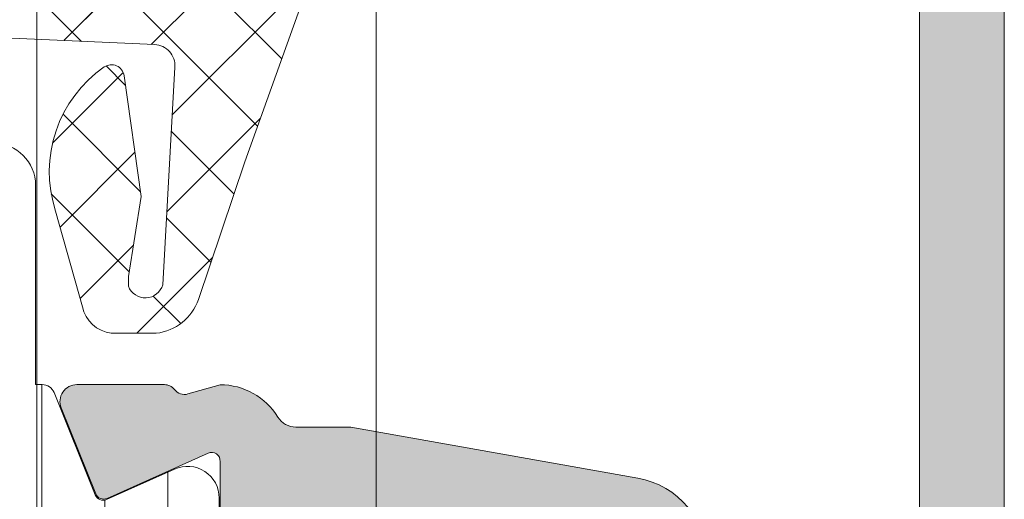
# Model space of a CAD drawing. Header units: millimetres. Extents: x 213386 to 506888, y 183055 to 450952.
# Tile 374 of 656: x 399581 to 399604, y 292528 to 292539. Entities that reach past the tile are written whole.
import ezdxf

# ---------------------------------------------------------------- set-up
doc = ezdxf.new("R2010")
doc.units = ezdxf.units.MM
doc.layers.add('FASÁDA DETAILNÍ', color=255, linetype='Continuous', lineweight=0)
pattern_1 = [(135, (397960.6382589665, 280086.5230909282), (-1.077630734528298, -1.077630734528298), []), (225, (397960.6382589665, 280086.5230909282), (1.077630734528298, -1.077630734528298), [])]

msp = doc.modelspace()

# ---------------------------------------------------------------- hatches: boundary and pattern name
at = {"layer": 'FASÁDA DETAILNÍ'}
h = msp.add_hatch(color=256, dxfattribs=at)
edge = h.paths.add_edge_path()
edge.add_arc((399603.9562517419, 292510.0337444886), 0.5000674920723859, -89.99226754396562, -0.007732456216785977, ccw=False)
edge.add_line((399603.9563192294, 292509.5336770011), (399599.9563192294, 292509.5336770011))
edge.add_arc((399599.9563867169, 292510.0337444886), 0.5000674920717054, 180.0077324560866, 269.99226754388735, ccw=False)
edge.add_line((399599.4563192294, 292510.0336770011), (399599.4563192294, 292511.3337258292))
edge.add_arc((399599.9563561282, 292511.3336889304), 0.5000369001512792, 90.00422797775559, 179.9957720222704, ccw=False)
edge.add_line((399599.9563192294, 292511.8337258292), (399600.4563192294, 292511.8337258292))
edge.add_line((399600.4563192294, 292511.8337258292), (399600.4563192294, 292510.8337258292))
edge.add_line((399600.4563192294, 292510.8337258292), (399601.9563192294, 292510.8337258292))
edge.add_arc((399601.9563562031, 292511.8336888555), 0.9999630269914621, 269.9978814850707, 360.0021185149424)
edge.add_line((399602.9563192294, 292511.8337258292), (399602.9563192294, 292515.8337258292))
edge.add_arc((399601.9562423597, 292515.8336489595), 1.000076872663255, 0.004403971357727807, 89.99559602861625)
edge.add_line((399601.9563192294, 292516.8337258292), (399600.4563192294, 292516.8337258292))
edge.add_line((399600.4563192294, 292516.8337258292), (399600.4563192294, 292515.8337258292))
edge.add_line((399600.4563192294, 292515.8337258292), (399599.9563192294, 292515.8337258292))
edge.add_arc((399599.9562617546, 292516.3336683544), 0.4999425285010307, -180.00658688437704, -89.99341311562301, ccw=False)
edge.add_line((399599.4563192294, 292516.3337258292), (399599.4563192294, 292519.1337136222))
edge.add_arc((399599.9563192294, 292519.1337136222), 0.5000000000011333, 90.0000000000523, 180.0000000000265, ccw=False)
edge.add_line((399599.9563192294, 292519.6337136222), (399600.1563192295, 292519.6337136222))
edge.add_arc((399600.1563192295, 292519.1337136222), 0.5000000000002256, -2.609112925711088e-11, 89.99999999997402, ccw=False)
edge.add_line((399600.6563192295, 292519.1337136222), (399600.6563192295, 292518.6337136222))
edge.add_arc((399601.1563543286, 292518.6337487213), 0.500035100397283, 180.0040217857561, 269.9959782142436)
edge.add_line((399601.1563192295, 292518.1337136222), (399601.9563222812, 292518.1337136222))
edge.add_arc((399601.9563057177, 292518.6337301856), 0.5000165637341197, -89.99810203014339, -0.001897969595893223)
edge.add_line((399602.4563222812, 292518.6337136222), (399602.4563222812, 292549.9337075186))
edge.add_line((399602.4563222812, 292549.9337075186), (399602.0239256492, 292555.9721651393))
edge.add_arc((399601.0247059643, 292555.9337090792), 0.9999594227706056, 2.20400286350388, 89.99999999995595)
edge.add_line((399601.0247059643, 292556.9336685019), (399594.3562537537, 292556.9336685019))
edge.add_arc((399594.3562537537, 292556.4336685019), 0.5000000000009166, 90.00000000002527, 179.9999999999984)
edge.add_line((399593.8562537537, 292556.4336685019), (399593.8562537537, 292555.5336685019))
edge.add_arc((399593.3562537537, 292555.5336685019), 0.5000000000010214, -89.99999999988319, 1.425064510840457e-10, ccw=False)
edge.add_line((399593.3562537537, 292555.0336685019), (399591.9562522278, 292555.0336685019))
edge.add_arc((399591.6887316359, 292554.9548320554), 0.278895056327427, 16.41987641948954, 91.1645893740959)
edge.add_line((399591.6830632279, 292555.233669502), (399591.2294692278, 292555.233669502))
edge.add_arc((399591.2238085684, 292554.9548014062), 0.2789255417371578, 88.83712992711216, 163.575405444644)
edge.add_line((399590.9562652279, 292555.0336685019), (399589.0762542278, 292555.0336685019))
edge.add_arc((399589.0762542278, 292555.3336685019), 0.3000000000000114, 180.0000000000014, 270, ccw=False)
edge.add_line((399588.7762542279, 292555.3336685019), (399588.7762542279, 292556.313642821))
edge.add_arc((399589.0762542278, 292556.313642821), 0.2999999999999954, 90.0000000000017, 180.0000000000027, ccw=False)
edge.add_line((399589.0762542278, 292556.613642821), (399591.8362522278, 292556.613642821))
edge.add_arc((399591.8362522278, 292556.733642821), 0.1200000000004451, 269.9999999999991, 360)
edge.add_line((399591.9562522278, 292556.733642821), (399591.9562522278, 292561.0336685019))
edge.add_arc((399591.4562522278, 292561.0336685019), 0.5000000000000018, -8.014997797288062e-13, 89.9999999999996)
edge.add_line((399591.4562522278, 292561.5336685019), (399590.7562522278, 292561.5336685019))
edge.add_line((399590.7562522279, 292561.5336685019), (399588.3634319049, 292560.1521730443))
edge.add_arc((399588.2943720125, 292560.2717882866), 0.1381197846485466, -180.0000000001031, -60.000000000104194, ccw=False)
edge.add_line((399588.1562522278, 292560.2717882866), (399588.1562522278, 292564.0336685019))
edge.add_arc((399586.1562522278, 292564.0336685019), 1.999999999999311, 6.730053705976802e-12, 90.00000000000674)
edge.add_line((399586.1562522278, 292566.0336685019), (399585.5882568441, 292566.0336685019))
edge.add_arc((399585.5882568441, 292566.5336685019), 0.5000000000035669, 235.5209282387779, 269.99999999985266, ccw=False)
edge.add_arc((399588.135730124, 292570.2431671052), 4.999999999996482, 185.3492280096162, 235.5209282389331, ccw=False)
edge.add_arc((399583.2943788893, 292569.7955487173), 0.1381197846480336, 60.00000000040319, 187.7024374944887, ccw=False)
edge.add_line((399583.3634387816, 292569.9151639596), (399585.7562591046, 292568.5336685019))
edge.add_line((399585.7562591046, 292568.5336685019), (399586.4562591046, 292568.5336685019))
edge.add_arc((399586.4562591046, 292569.0336685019), 0.5, 270, 360)
edge.add_line((399586.9562591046, 292569.0336685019), (399586.9562591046, 292573.3336941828))
edge.add_arc((399586.8362591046, 292573.3336941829), 0.1199999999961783, 1.272221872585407e-14, 89.9999999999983)
edge.add_line((399586.8362591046, 292573.4536941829), (399584.0762611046, 292573.4536941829))
edge.add_arc((399584.0762611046, 292573.7536941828), 0.2999999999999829, -180, -89.99999999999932, ccw=False)
edge.add_line((399583.7762611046, 292573.7536941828), (399583.7762611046, 292574.7336685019))
edge.add_arc((399584.0762611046, 292574.733668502), 0.300000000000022, 90.00000000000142, 180, ccw=False)
edge.add_line((399584.0762611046, 292575.0336685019), (399585.9562721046, 292575.0336685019))
edge.add_arc((399586.2238154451, 292575.1125355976), 0.2789255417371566, 196.424594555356, 271.1628700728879)
edge.add_line((399586.2294761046, 292574.8336675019), (399586.6830701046, 292574.8336675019))
edge.add_arc((399586.6887385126, 292575.1125049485), 0.2788950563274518, 268.8354106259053, 343.5801235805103)
edge.add_line((399586.9562591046, 292575.0336685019), (399589.9563175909, 292575.0336685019))
edge.add_line((399589.9563175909, 292575.0336685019), (399590.6564204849, 292574.3335961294))
edge.add_line((399590.6564204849, 292574.3335961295), (399590.6564204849, 292573.733590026))
edge.add_line((399590.6564204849, 292573.733590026), (399589.0564143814, 292573.733590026))
edge.add_arc((399589.0564238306, 292573.2335805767), 0.5000094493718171, 90.00108278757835, 179.9989172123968)
edge.add_line((399588.5564143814, 292573.233590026), (399588.5564143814, 292572.8381619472))
edge.add_arc((399589.0564143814, 292572.8381619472), 0.5000000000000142, 180.0000000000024, 195.0000000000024)
edge.add_line((399588.5734514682, 292572.7087524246), (399588.9576602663, 292571.2748656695))
edge.add_arc((399589.9235860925, 292571.5336847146), 1.000000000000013, 195.0000000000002, 270.0000000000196)
edge.add_line((399589.9235860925, 292570.5336847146), (399595.6564082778, 292570.5336847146))
edge.add_line((399595.6564082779, 292570.5336847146), (399595.6564082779, 292573.733590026))
edge.add_line((399595.6564082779, 292573.733590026), (399594.8564204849, 292573.733590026))
edge.add_line((399594.8564204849, 292573.733590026), (399594.8564204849, 292574.3335961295))
edge.add_line((399594.8564204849, 292574.3335961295), (399596.0688533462, 292575.0335778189))
edge.add_line((399596.0688533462, 292575.0335778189), (399597.1564082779, 292575.0335778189))
edge.add_line((399597.1564082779, 292575.0335778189), (399597.1564082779, 292560.0336685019))
edge.add_arc((399597.6564082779, 292560.0336685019), 0.5000000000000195, 179.9999999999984, 270.0000000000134)
edge.add_line((399597.6564082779, 292559.5336685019), (399603.4563192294, 292559.5336685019))
edge.add_arc((399603.4563192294, 292558.5336685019), 1, 0, 90.0000000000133, ccw=False)
edge.add_line((399604.4563192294, 292558.5336685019), (399604.4563192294, 292510.033677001))
edge = h.paths.add_edge_path(flags=16)
edge.add_line((399594.8564204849, 292568.9336847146), (399590.4564204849, 292568.9336847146))
edge.add_arc((399590.4564204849, 292568.4336847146), 0.5000000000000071, 90.00000000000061, 179.9999999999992)
edge.add_line((399589.9564204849, 292568.4336847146), (399589.9564204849, 292564.0336847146))
edge.add_arc((399590.4564204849, 292564.0336847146), 0.4999999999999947, 179.9999999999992, 270.0000000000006)
edge.add_line((399590.4564204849, 292563.5336847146), (399594.8564204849, 292563.5336847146))
edge.add_arc((399594.8564204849, 292564.0336847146), 0.5, 270, 360)
edge.add_line((399595.3564204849, 292564.0336847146), (399595.3564204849, 292568.4336847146))
edge.add_arc((399594.8564204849, 292568.4336847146), 0.4999999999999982, 1.272221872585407e-14, 90.00000000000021)
h = msp.add_hatch(dxfattribs=at)
h.set_pattern_fill('ANSI37', color=256, scale=0.48, angle=90, style=0)
h.set_pattern_definition(pattern_1)
edge = h.paths.add_edge_path(flags=16)
edge.add_line((399582.8575962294, 292550.6979711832), (399582.7578522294, 292552.0908251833))
edge.add_arc((399583.356319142, 292552.1336826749), 0.5999995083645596, 89.99999165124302, 184.0960805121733, ccw=False)
edge.add_arc((399583.3563193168, 292552.1336826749), 0.5999995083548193, -4.096080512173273, 90.00000834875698, ccw=False)
edge.add_line((399583.9547862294, 292552.0908251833), (399583.8550422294, 292550.6979711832))
edge.add_arc((399583.3563192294, 292550.7336856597), 0.5000001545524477, 184.0960643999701, 355.90393560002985, ccw=False)
edge = h.paths.add_edge_path(flags=16)
edge.add_arc((399584.9563158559, 292547.5336775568), 0.4999996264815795, 89.99995719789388, 180.0000428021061, ccw=False)
edge.add_line((399584.9563162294, 292548.0336771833), (399588.5500012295, 292548.0336771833))
edge.add_arc((399588.5500012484, 292547.5336768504), 0.5000003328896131, -23.218026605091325, 90.00000216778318, ccw=False)
edge.add_line((399589.0095072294, 292547.3365611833), (399586.2936292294, 292541.0054591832))
edge.add_arc((399585.8341238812, 292541.2025751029), 0.4999998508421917, 267.4998893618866, 336.7819182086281, ccw=False)
edge.add_line((399585.8123132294, 292540.7030511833), (399584.9345062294, 292540.7413771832))
edge.add_arc((399584.9563157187, 292541.2409007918), 0.4999994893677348, 179.9999551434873, 267.50002088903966, ccw=False)
edge.add_line((399584.4563162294, 292541.2409011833), (399584.4563162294, 292547.5336771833))
edge = h.paths.add_edge_path(flags=16)
edge.add_line((399559.4023972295, 292542.1255151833), (399555.2537272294, 292551.0223681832))
edge.add_arc((399555.7068809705, 292551.2336773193), 0.4999998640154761, 89.99997033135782, 205.0000079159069, ccw=False)
edge.add_line((399555.7068812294, 292551.7336771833), (399565.0563162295, 292551.7336771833))
edge.add_arc((399565.056316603, 292551.2336775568), 0.4999996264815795, -4.280210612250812e-05, 90.00004280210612, ccw=False)
edge.add_line((399565.5563162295, 292551.2336771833), (399565.5563162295, 292542.1097541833))
edge.add_arc((399565.0563161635, 292542.1097543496), 0.5000000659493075, 267.49997275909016, 359.9999809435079, ccw=False)
edge.add_line((399565.0345062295, 292541.6102301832), (399559.8337422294, 292541.8373001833))
edge.add_arc((399559.8555519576, 292542.336825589), 0.5000012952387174, 205.0000919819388, 267.500002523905, ccw=False)
edge = h.paths.add_edge_path(flags=16)
edge.add_arc((399568.2563158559, 292551.2336775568), 0.4999996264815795, 89.99995719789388, 180.0000428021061, ccw=False)
edge.add_line((399568.2563162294, 292551.7336771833), (399575.4563162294, 292551.7336771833))
edge.add_arc((399575.4563166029, 292551.2336775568), 0.4999996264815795, -4.280210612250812e-05, 90.00004280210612, ccw=False)
edge.add_line((399575.9563162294, 292551.2336771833), (399575.9563162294, 292550.0336771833))
edge.add_arc((399577.9563147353, 292550.0336756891), 1.99999850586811, 179.9999571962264, 270.0000428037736)
edge.add_line((399577.9563162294, 292548.0336771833), (399581.7563162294, 292548.0336771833))
edge.add_arc((399581.7563166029, 292547.5336775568), 0.4999996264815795, -4.280210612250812e-05, 90.00004280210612, ccw=False)
edge.add_line((399582.2563162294, 292547.5336771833), (399582.2563162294, 292541.3806161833))
edge.add_arc((399581.7563161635, 292541.3806163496), 0.5000000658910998, 267.4999727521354, 359.9999809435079, ccw=False)
edge.add_line((399581.7345062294, 292540.8810921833), (399576.2345062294, 292541.1212271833))
edge.add_arc((399576.2563157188, 292541.6207507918), 0.4999994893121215, 179.9999551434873, 267.5000208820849, ccw=False)
edge.add_line((399575.7563162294, 292541.6207511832), (399575.7563162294, 292546.9336771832))
edge.add_arc((399574.6563162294, 292546.9336771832), 1.099999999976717, 0, 180)
edge.add_line((399573.5563162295, 292546.9336771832), (399573.5563162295, 292541.7604661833))
edge.add_arc((399573.0563161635, 292541.7604663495), 0.5000000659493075, 267.4999727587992, 359.999980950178, ccw=False)
edge.add_line((399573.0345062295, 292541.2609421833), (399568.2345062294, 292541.4705151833))
edge.add_arc((399568.2563157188, 292541.9700387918), 0.4999994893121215, 179.9999551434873, 267.5000208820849, ccw=False)
edge.add_line((399567.7563162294, 292541.9700391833), (399567.7563162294, 292551.2336771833))
edge = h.paths.add_edge_path()
edge.add_line((399553.0432632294, 292549.8472201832), (399557.1411122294, 292541.0593541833))
edge.add_ellipse((399559.8600375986, 292542.3272116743), major_axis=(-3.000002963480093, 0), ratio=1, start_angle=25.00003062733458, end_angle=87.4999411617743)
edge.add_line((399559.7291762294, 292539.3300641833), (399560.3781262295, 292539.3017301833))
edge.add_ellipse((399560.3563167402, 292538.8022065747), major_axis=(-0.4999994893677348, 0), ratio=1, start_angle=179.9999551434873, end_angle=267.50002088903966, ccw=False)
edge.add_line((399560.8563162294, 292538.8022061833), (399560.8563162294, 292537.8336771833))
edge.add_ellipse((399560.9563161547, 292537.8336771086), major_axis=(-0.09999992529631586, 0), ratio=1, start_angle=-4.278876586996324e-05, end_angle=90.00004278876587)
edge.add_line((399560.9563162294, 292537.7336771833), (399561.5563162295, 292537.7336771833))
edge.add_ellipse((399561.5563163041, 292537.8336771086), major_axis=(-0.09999992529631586, 0), ratio=1, start_angle=89.99995721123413, end_angle=180.0000427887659)
edge.add_line((399561.6563162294, 292537.8336771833), (399561.6563162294, 292538.7367151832))
edge.add_ellipse((399562.1563162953, 292538.7367150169), major_axis=(-0.5000000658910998, 0), ratio=1, start_angle=267.4999727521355, end_angle=359.9999809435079, ccw=False)
edge.add_line((399562.1781262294, 292539.2362391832), (399571.0784202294, 292538.8424011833))
edge.add_ellipse((399571.0563161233, 292538.3428899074), major_axis=(-0.5000001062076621, 0), ratio=1, start_angle=179.9999170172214, end_angle=267.46623077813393, ccw=False)
edge.add_line((399571.5563162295, 292538.3428891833), (399571.5563162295, 292537.7336771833))
edge.add_ellipse((399571.6563161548, 292537.7336771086), major_axis=(-0.09999992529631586, 0), ratio=1, start_angle=-4.278876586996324e-05, end_angle=90.00004278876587)
edge.add_line((399571.6563162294, 292537.6336771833), (399572.2563162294, 292537.6336771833))
edge.add_ellipse((399572.2563163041, 292537.7336771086), major_axis=(-0.09999992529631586, 0), ratio=1, start_angle=89.99995721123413, end_angle=180.0000427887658)
edge.add_line((399572.3563162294, 292537.7336771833), (399572.3563162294, 292538.2632391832))
edge.add_ellipse((399572.8563167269, 292538.263239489), major_axis=(-0.5000004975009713, 0), ratio=1, start_angle=-92.53369799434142, end_angle=3.5038035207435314e-05, ccw=False)
edge.add_line((399572.8784202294, 292538.7627511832), (399584.4186452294, 292538.2520951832))
edge.add_ellipse((399584.396835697, 292537.7525705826), major_axis=(-0.5000004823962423, 0), ratio=1, start_angle=176.782942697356, end_angle=267.50002091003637, ccw=False)
edge.add_line((399584.8960482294, 292537.7245111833), (399584.6074852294, 292532.5907681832))
edge.add_ellipse((399584.1970672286, 292532.7063236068), major_axis=(-0.4263754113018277, 0), ratio=1, start_angle=20.758972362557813, end_angle=164.275145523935, ccw=False)
edge.add_line((399583.7983722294, 292532.5552001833), (399583.7996122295, 292532.7878031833))
edge.add_line((399583.7996122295, 292532.7878031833), (399584.0977502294, 292534.6703821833))
edge.add_line((399584.0977502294, 292534.6703821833), (399583.6973242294, 292537.5196671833))
edge.add_ellipse((399583.4002436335, 292537.4779165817), major_axis=(-0.299999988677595, 0), ratio=1, start_angle=187.9997440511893, end_angle=304.5977463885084)
edge.add_ellipse((399584.9333570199, 292535.2553454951), major_axis=(-3.000047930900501, 0), ratio=1, start_angle=-55.40235871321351, end_angle=18.00842458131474)
edge.add_line((399582.0802782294, 292534.3278601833), (399582.7138542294, 292532.0729691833))
edge.add_ellipse((399583.4890667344, 292532.2338987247), major_axis=(-0.791740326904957, 0), ratio=1, start_angle=11.72768979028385, end_angle=83.20165374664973)
edge.add_line((399583.3953442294, 292531.4477251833), (399584.4535542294, 292531.4465041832))
edge.add_ellipse((399584.3244299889, 292532.6255904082), major_axis=(-1.186135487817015, 0), ratio=1, start_angle=96.24967815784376, end_angle=161.3444235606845)
edge.add_line((399585.4482442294, 292532.2461711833), (399586.5425772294, 292535.4875111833))
edge.add_line((399586.5425772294, 292535.4875111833), (399589.4323552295, 292543.5373061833))
edge.add_line((399589.4323552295, 292543.5373061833), (399593.7651642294, 292553.4351831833))
edge.add_ellipse((399593.3061552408, 292553.6334532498), major_axis=(-0.5000002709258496, 0), ratio=1, start_angle=156.6379505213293, end_angle=269.9334236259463)
edge.add_line((399593.3067362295, 292554.1334531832), (399592.7600352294, 292554.1340881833))
edge.add_ellipse((399592.7594549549, 292553.6340880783), major_axis=(-0.5000004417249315, 0), ratio=1, start_angle=269.9335054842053, end_angle=336.0791754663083)
edge.add_line((399592.3024012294, 292553.8368251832), (399590.9006452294, 292550.6328221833))
edge.add_ellipse((399589.9845041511, 292551.0336765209), major_axis=(-0.9999993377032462, 0), ratio=1, start_angle=89.99994719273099, end_angle=156.368385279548, ccw=False)
edge.add_line((399589.9845032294, 292550.0336771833), (399584.7565612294, 292550.0336771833))
edge.add_line((399584.7565612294, 292550.0336771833), (399584.7565522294, 292551.8331561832))
edge.add_line((399584.7565522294, 292551.8331561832), (399585.2713532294, 292551.9710981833))
edge.add_ellipse((399585.1565879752, 292552.2482522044), major_axis=(-0.2999756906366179, 0), ratio=1, start_angle=112.4937002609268, end_angle=202.5035666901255)
edge.add_line((399585.4337222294, 292552.3630651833), (399584.5845552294, 292553.6331921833))
edge.add_ellipse((399583.7186910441, 292553.1334714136), major_axis=(-0.9997207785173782, 0), ratio=1, start_angle=209.9907606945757, end_angle=270.0076118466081)
edge.add_line((399583.7185582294, 292554.1331921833), (399582.9941972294, 292554.1331611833))
edge.add_ellipse((399582.9944052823, 292553.1334233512), major_axis=(-0.9997378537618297, 0), ratio=1, start_angle=270.0119236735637, end_angle=330.0086750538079)
edge.add_line((399582.1285312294, 292553.6331611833), (399581.2793642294, 292552.3630651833))
edge.add_ellipse((399581.5565117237, 292552.2482532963), major_axis=(-0.2999875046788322, 0), ratio=1, start_angle=-22.50240615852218, end_angle=67.501396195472)
edge.add_line((399581.4417182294, 292551.9710981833), (399581.9565342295, 292551.8331261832))
edge.add_line((399581.9565342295, 292551.8331261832), (399581.9565422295, 292550.0336771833))
edge.add_line((399581.9565422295, 292550.0336771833), (399578.7563152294, 292550.0336771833))
edge.add_ellipse((399578.7563150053, 292550.3336769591), major_axis=(-0.29999977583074, 0), ratio=1, start_angle=-4.281099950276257e-05, end_angle=90.00004279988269, ccw=False)
edge.add_line((399578.4563152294, 292550.3336771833), (399578.4563152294, 292553.6336731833))
edge.add_ellipse((399577.9563156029, 292553.6336735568), major_axis=(-0.4999996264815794, 0), ratio=1, start_angle=179.9999571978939, end_angle=270.0000428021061)
edge.add_line((399577.9563152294, 292554.1336731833), (399551.0586932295, 292554.1336731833))
edge.add_line((399551.0586932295, 292554.1336731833), (399550.1635752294, 292552.5832811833))
edge.add_ellipse((399550.5965877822, 292552.3332810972), major_axis=(-0.4999999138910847, 0), ratio=1, start_angle=-30.00001708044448, end_angle=89.99993665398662)
edge.add_line((399550.5965872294, 292551.8332811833), (399550.5965872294, 292550.1359101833))
edge.add_line((399550.5965872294, 292550.1359101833), (399552.5901092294, 292550.1359101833))
edge.add_ellipse((399552.590109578, 292549.6359099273), major_axis=(-0.5000002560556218, 0), ratio=1, start_angle=205.000128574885, end_angle=270.000039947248, ccw=False)
h = msp.add_hatch(dxfattribs=at)
h.set_pattern_fill('ANSI37', color=256, scale=0.48, angle=90, style=0)
h.set_pattern_definition(pattern_1)
edge = h.paths.add_edge_path(flags=16)
edge.add_line((399582.8575962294, 292550.697971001), (399582.7578522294, 292552.0908250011))
edge.add_arc((399583.356319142, 292552.1336824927), 0.5999995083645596, 89.99999165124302, 184.0960805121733, ccw=False)
edge.add_arc((399583.3563193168, 292552.1336824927), 0.5999995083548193, -4.096080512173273, 90.00000834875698, ccw=False)
edge.add_line((399583.9547862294, 292552.0908250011), (399583.8550422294, 292550.697971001))
edge.add_arc((399583.3563192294, 292550.7336854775), 0.5000001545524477, 184.0960643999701, 355.90393560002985, ccw=False)
edge = h.paths.add_edge_path(flags=16)
edge.add_arc((399584.9563158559, 292547.5336773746), 0.4999996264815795, 89.99995719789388, 180.0000428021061, ccw=False)
edge.add_line((399584.9563162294, 292548.0336770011), (399588.5500012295, 292548.0336770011))
edge.add_arc((399588.5500012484, 292547.5336766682), 0.5000003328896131, -23.218026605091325, 90.00000216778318, ccw=False)
edge.add_line((399589.0095072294, 292547.3365610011), (399586.2936292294, 292541.0054590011))
edge.add_arc((399585.8341238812, 292541.2025749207), 0.4999998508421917, 267.4998893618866, 336.7819182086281, ccw=False)
edge.add_line((399585.8123132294, 292540.7030510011), (399584.9345062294, 292540.741377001))
edge.add_arc((399584.9563157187, 292541.2409006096), 0.4999994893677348, 179.9999551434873, 267.50002088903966, ccw=False)
edge.add_line((399584.4563162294, 292541.2409010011), (399584.4563162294, 292547.5336770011))
edge = h.paths.add_edge_path(flags=16)
edge.add_line((399559.4023972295, 292542.1255150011), (399555.2537272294, 292551.0223680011))
edge.add_arc((399555.7068809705, 292551.2336771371), 0.4999998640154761, 89.99997033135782, 205.0000079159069, ccw=False)
edge.add_line((399555.7068812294, 292551.7336770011), (399565.0563162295, 292551.7336770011))
edge.add_arc((399565.056316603, 292551.2336773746), 0.4999996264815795, -4.280210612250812e-05, 90.00004280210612, ccw=False)
edge.add_line((399565.5563162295, 292551.2336770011), (399565.5563162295, 292542.1097540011))
edge.add_arc((399565.0563161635, 292542.1097541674), 0.5000000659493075, 267.49997275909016, 359.9999809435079, ccw=False)
edge.add_line((399565.0345062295, 292541.610230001), (399559.8337422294, 292541.8373000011))
edge.add_arc((399559.8555519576, 292542.3368254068), 0.5000012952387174, 205.0000919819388, 267.500002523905, ccw=False)
edge = h.paths.add_edge_path(flags=16)
edge.add_arc((399568.2563158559, 292551.2336773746), 0.4999996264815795, 89.99995719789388, 180.0000428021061, ccw=False)
edge.add_line((399568.2563162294, 292551.7336770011), (399575.4563162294, 292551.7336770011))
edge.add_arc((399575.4563166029, 292551.2336773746), 0.4999996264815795, -4.280210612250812e-05, 90.00004280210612, ccw=False)
edge.add_line((399575.9563162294, 292551.2336770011), (399575.9563162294, 292550.0336770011))
edge.add_arc((399577.9563147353, 292550.0336755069), 1.99999850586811, 179.9999571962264, 270.0000428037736)
edge.add_line((399577.9563162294, 292548.0336770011), (399581.7563162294, 292548.0336770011))
edge.add_arc((399581.7563166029, 292547.5336773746), 0.4999996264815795, -4.280210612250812e-05, 90.00004280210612, ccw=False)
edge.add_line((399582.2563162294, 292547.5336770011), (399582.2563162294, 292541.3806160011))
edge.add_arc((399581.7563161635, 292541.3806161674), 0.5000000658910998, 267.4999727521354, 359.9999809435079, ccw=False)
edge.add_line((399581.7345062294, 292540.8810920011), (399576.2345062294, 292541.1212270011))
edge.add_arc((399576.2563157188, 292541.6207506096), 0.4999994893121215, 179.9999551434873, 267.5000208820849, ccw=False)
edge.add_line((399575.7563162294, 292541.6207510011), (399575.7563162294, 292546.933677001))
edge.add_arc((399574.6563162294, 292546.933677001), 1.099999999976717, 0, 180)
edge.add_line((399573.5563162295, 292546.933677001), (399573.5563162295, 292541.7604660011))
edge.add_arc((399573.0563161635, 292541.7604661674), 0.5000000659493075, 267.4999727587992, 359.999980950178, ccw=False)
edge.add_line((399573.0345062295, 292541.2609420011), (399568.2345062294, 292541.4705150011))
edge.add_arc((399568.2563157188, 292541.9700386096), 0.4999994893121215, 179.9999551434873, 267.5000208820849, ccw=False)
edge.add_line((399567.7563162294, 292541.9700390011), (399567.7563162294, 292551.2336770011))
edge = h.paths.add_edge_path()
edge.add_line((399553.0432632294, 292549.847220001), (399557.1411122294, 292541.0593540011))
edge.add_ellipse((399559.8600375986, 292542.3272114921), major_axis=(-3.000002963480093, 0), ratio=1, start_angle=25.00003062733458, end_angle=87.4999411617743)
edge.add_line((399559.7291762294, 292539.3300640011), (399560.3781262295, 292539.3017300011))
edge.add_ellipse((399560.3563167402, 292538.8022063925), major_axis=(-0.4999994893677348, 0), ratio=1, start_angle=179.9999551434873, end_angle=267.50002088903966, ccw=False)
edge.add_line((399560.8563162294, 292538.8022060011), (399560.8563162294, 292537.8336770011))
edge.add_ellipse((399560.9563161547, 292537.8336769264), major_axis=(-0.09999992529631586, 0), ratio=1, start_angle=-4.278876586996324e-05, end_angle=90.00004278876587)
edge.add_line((399560.9563162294, 292537.7336770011), (399561.5563162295, 292537.7336770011))
edge.add_ellipse((399561.5563163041, 292537.8336769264), major_axis=(-0.09999992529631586, 0), ratio=1, start_angle=89.99995721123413, end_angle=180.0000427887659)
edge.add_line((399561.6563162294, 292537.8336770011), (399561.6563162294, 292538.7367150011))
edge.add_ellipse((399562.1563162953, 292538.7367148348), major_axis=(-0.5000000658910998, 0), ratio=1, start_angle=267.4999727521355, end_angle=359.9999809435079, ccw=False)
edge.add_line((399562.1781262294, 292539.236239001), (399571.0784202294, 292538.8424010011))
edge.add_ellipse((399571.0563161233, 292538.3428897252), major_axis=(-0.5000001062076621, 0), ratio=1, start_angle=179.9999170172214, end_angle=267.46623077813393, ccw=False)
edge.add_line((399571.5563162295, 292538.3428890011), (399571.5563162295, 292537.7336770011))
edge.add_ellipse((399571.6563161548, 292537.7336769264), major_axis=(-0.09999992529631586, 0), ratio=1, start_angle=-4.278876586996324e-05, end_angle=90.00004278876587)
edge.add_line((399571.6563162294, 292537.6336770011), (399572.2563162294, 292537.6336770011))
edge.add_ellipse((399572.2563163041, 292537.7336769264), major_axis=(-0.09999992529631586, 0), ratio=1, start_angle=89.99995721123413, end_angle=180.0000427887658)
edge.add_line((399572.3563162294, 292537.7336770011), (399572.3563162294, 292538.263239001))
edge.add_ellipse((399572.8563167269, 292538.2632393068), major_axis=(-0.5000004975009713, 0), ratio=1, start_angle=-92.53369799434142, end_angle=3.5038035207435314e-05, ccw=False)
edge.add_line((399572.8784202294, 292538.762751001), (399584.4186452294, 292538.2520950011))
edge.add_ellipse((399584.396835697, 292537.7525704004), major_axis=(-0.5000004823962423, 0), ratio=1, start_angle=176.782942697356, end_angle=267.50002091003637, ccw=False)
edge.add_line((399584.8960482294, 292537.7245110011), (399584.6074852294, 292532.590768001))
edge.add_ellipse((399584.1970672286, 292532.7063234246), major_axis=(-0.4263754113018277, 0), ratio=1, start_angle=20.758972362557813, end_angle=164.275145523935, ccw=False)
edge.add_line((399583.7983722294, 292532.5552000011), (399583.7996122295, 292532.7878030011))
edge.add_line((399583.7996122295, 292532.7878030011), (399584.0977502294, 292534.6703820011))
edge.add_line((399584.0977502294, 292534.6703820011), (399583.6973242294, 292537.5196670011))
edge.add_ellipse((399583.4002436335, 292537.4779163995), major_axis=(-0.299999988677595, 0), ratio=1, start_angle=187.9997440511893, end_angle=304.5977463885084)
edge.add_ellipse((399584.9333570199, 292535.2553453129), major_axis=(-3.000047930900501, 0), ratio=1, start_angle=-55.40235871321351, end_angle=18.00842458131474)
edge.add_line((399582.0802782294, 292534.3278600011), (399582.7138542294, 292532.0729690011))
edge.add_ellipse((399583.4890667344, 292532.2338985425), major_axis=(-0.791740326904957, 0), ratio=1, start_angle=11.72768979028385, end_angle=83.20165374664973)
edge.add_line((399583.3953442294, 292531.4477250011), (399584.4535542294, 292531.446504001))
edge.add_ellipse((399584.3244299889, 292532.625590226), major_axis=(-1.186135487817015, 0), ratio=1, start_angle=96.24967815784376, end_angle=161.3444235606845)
edge.add_line((399585.4482442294, 292532.2461710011), (399586.5425772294, 292535.4875110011))
edge.add_line((399586.5425772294, 292535.4875110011), (399589.4323552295, 292543.5373060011))
edge.add_line((399589.4323552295, 292543.5373060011), (399593.7651642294, 292553.4351830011))
edge.add_ellipse((399593.3061552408, 292553.6334530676), major_axis=(-0.5000002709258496, 0), ratio=1, start_angle=156.6379505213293, end_angle=269.9334236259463)
edge.add_line((399593.3067362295, 292554.133453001), (399592.7600352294, 292554.1340880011))
edge.add_ellipse((399592.7594549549, 292553.6340878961), major_axis=(-0.5000004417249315, 0), ratio=1, start_angle=269.9335054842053, end_angle=336.0791754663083)
edge.add_line((399592.3024012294, 292553.8368250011), (399590.9006452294, 292550.6328220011))
edge.add_ellipse((399589.9845041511, 292551.0336763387), major_axis=(-0.9999993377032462, 0), ratio=1, start_angle=89.99994719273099, end_angle=156.368385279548, ccw=False)
edge.add_line((399589.9845032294, 292550.0336770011), (399584.7565612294, 292550.0336770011))
edge.add_line((399584.7565612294, 292550.0336770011), (399584.7565522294, 292551.8331560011))
edge.add_line((399584.7565522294, 292551.8331560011), (399585.2713532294, 292551.9710980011))
edge.add_ellipse((399585.1565879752, 292552.2482520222), major_axis=(-0.2999756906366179, 0), ratio=1, start_angle=112.4937002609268, end_angle=202.5035666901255)
edge.add_line((399585.4337222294, 292552.3630650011), (399584.5845552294, 292553.6331920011))
edge.add_ellipse((399583.7186910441, 292553.1334712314), major_axis=(-0.9997207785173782, 0), ratio=1, start_angle=209.9907606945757, end_angle=270.0076118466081)
edge.add_line((399583.7185582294, 292554.1331920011), (399582.9941972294, 292554.1331610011))
edge.add_ellipse((399582.9944052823, 292553.133423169), major_axis=(-0.9997378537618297, 0), ratio=1, start_angle=270.0119236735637, end_angle=330.0086750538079)
edge.add_line((399582.1285312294, 292553.6331610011), (399581.2793642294, 292552.3630650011))
edge.add_ellipse((399581.5565117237, 292552.2482531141), major_axis=(-0.2999875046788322, 0), ratio=1, start_angle=-22.50240615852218, end_angle=67.501396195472)
edge.add_line((399581.4417182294, 292551.9710980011), (399581.9565342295, 292551.8331260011))
edge.add_line((399581.9565342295, 292551.8331260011), (399581.9565422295, 292550.0336770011))
edge.add_line((399581.9565422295, 292550.0336770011), (399578.7563152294, 292550.0336770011))
edge.add_ellipse((399578.7563150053, 292550.3336767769), major_axis=(-0.29999977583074, 0), ratio=1, start_angle=-4.281099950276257e-05, end_angle=90.00004279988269, ccw=False)
edge.add_line((399578.4563152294, 292550.3336770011), (399578.4563152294, 292553.6336730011))
edge.add_ellipse((399577.9563156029, 292553.6336733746), major_axis=(-0.4999996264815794, 0), ratio=1, start_angle=179.9999571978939, end_angle=270.0000428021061)
edge.add_line((399577.9563152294, 292554.1336730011), (399551.0586932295, 292554.1336730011))
edge.add_line((399551.0586932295, 292554.1336730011), (399550.1635752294, 292552.5832810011))
edge.add_ellipse((399550.5965877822, 292552.333280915), major_axis=(-0.4999999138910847, 0), ratio=1, start_angle=-30.00001708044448, end_angle=89.99993665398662)
edge.add_line((399550.5965872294, 292551.8332810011), (399550.5965872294, 292550.1359100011))
edge.add_line((399550.5965872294, 292550.1359100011), (399552.5901092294, 292550.1359100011))
edge.add_ellipse((399552.590109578, 292549.6359097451), major_axis=(-0.5000002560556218, 0), ratio=1, start_angle=205.000128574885, end_angle=270.000039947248, ccw=False)
h = msp.add_hatch(dxfattribs=at)
h.set_pattern_fill('ANSI31', color=256, scale=0.468, angle=45, style=0)
h.set_pattern_definition([(90, (397960.6382589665, 280086.5230909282), (-1.4859, 3.33066907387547e-16), [])])
edge = h.paths.add_edge_path(flags=16)
edge.add_line((399579.3678412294, 292522.3817771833), (399580.6512032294, 292524.6044871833))
edge.add_ellipse((399578.919478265, 292525.6043595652), major_axis=(-1.999654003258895, 0), ratio=1, start_angle=149.9984985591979, end_angle=209.9999542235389)
edge.add_line((399580.6512302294, 292526.6041851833), (399579.9991022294, 292527.7337031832))
edge.add_ellipse((399577.4010220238, 292526.2337000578), major_axis=(-3.000005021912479, 0), ratio=1, start_angle=210.0000135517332, end_angle=253.9999452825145)
edge.add_line((399578.2279382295, 292529.1174891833), (399574.5569162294, 292530.1701371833))
edge.add_ellipse((399574.4190974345, 292529.6895061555), major_axis=(-0.5000002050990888, 0), ratio=1, start_angle=-106.0000072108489, end_angle=0.0007989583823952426)
edge.add_line((399573.9190972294, 292529.6894991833), (399573.9192072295, 292522.1317461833))
edge.add_ellipse((399574.419207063, 292522.1317560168), major_axis=(-0.4999998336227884, 0), ratio=1, start_angle=0.001126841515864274, end_angle=90.00082121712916)
edge.add_line((399574.4192142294, 292521.6317561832), (399578.0688632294, 292521.6318121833))
edge.add_ellipse((399578.0688237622, 292523.1318114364), major_axis=(-1.499999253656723, 0), ratio=1, start_angle=90.00150753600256, end_angle=149.9984727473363)
edge = h.paths.add_edge_path(flags=16)
edge.add_line((399572.3192052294, 292522.1317281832), (399572.3190782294, 292530.4350581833))
edge.add_ellipse((399571.8190779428, 292530.4350499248), major_axis=(-0.5000002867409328, 0), ratio=1, start_angle=180.0009463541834, end_angle=254.0000560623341)
edge.add_line((399571.9568962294, 292530.9156811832), (399566.0041342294, 292532.6226081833))
edge.add_ellipse((399565.8663152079, 292532.1419774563), major_axis=(-0.4999999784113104, 0), ratio=1, start_angle=-106.0000416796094, end_angle=0.0009480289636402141)
edge.add_line((399565.3663152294, 292532.1419691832), (399565.3664852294, 292522.1316151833))
edge.add_ellipse((399565.8664854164, 292522.1316273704), major_axis=(-0.5000001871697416, 0), ratio=1, start_angle=0.001396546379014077, end_angle=90.00089530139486)
edge.add_line((399565.8664932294, 292521.6316271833), (399571.8192132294, 292521.6317171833))
edge.add_ellipse((399571.8192049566, 292522.1317174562), major_axis=(-0.5000002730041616, 0), ratio=1, start_angle=90.0009479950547, end_angle=180.0012292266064)
edge = h.paths.add_edge_path(flags=16)
edge.add_line((399558.0021812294, 292532.6807641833), (399556.1682922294, 292529.5043741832))
edge.add_ellipse((399558.766371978, 292528.0043743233), major_axis=(-3.000002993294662, 0), ratio=1, start_angle=-29.99996390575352, end_angle=30.00149175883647)
edge.add_line((399556.1683322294, 292526.5043051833), (399558.5488272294, 292522.3814221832))
edge.add_ellipse((399559.84784551, 292523.1314578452), major_axis=(-1.500000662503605, 0), ratio=1, start_angle=30.00155831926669, end_angle=90.00151717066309)
edge.add_line((399559.8478852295, 292521.6314571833), (399563.2664992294, 292521.6315481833))
edge.add_ellipse((399563.2664857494, 292522.1315476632), major_axis=(-0.4999994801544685, 0), ratio=1, start_angle=90.0015446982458, end_angle=180.0014346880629)
edge.add_line((399563.7664852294, 292522.1315601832), (399563.7663042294, 292532.4308751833))
edge.add_ellipse((399562.7663038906, 292532.4308568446), major_axis=(-1.000000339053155, 0), ratio=1, start_angle=180.0010507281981, end_angle=270.0015275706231)
edge.add_line((399562.7662772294, 292533.4308571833), (399559.3011792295, 292533.4307641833))
edge.add_ellipse((399559.3012194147, 292531.9307640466), major_axis=(-1.50000013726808, 0), ratio=1, start_angle=270.0015349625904, end_angle=329.9999969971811)
edge = h.paths.add_edge_path()
edge.add_line((399556.1543752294, 292535.0306321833), (399562.7074382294, 292535.0308541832))
edge.add_arc((399562.7076050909, 292530.030856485), 4.99999770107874, 73.99997624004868, 90.0019120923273, ccw=False)
edge.add_line((399564.0857932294, 292534.8371621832), (399578.9722112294, 292530.5685511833))
edge.add_arc((399579.1100297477, 292531.0491815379), 0.4999994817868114, 254.0000020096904, 360.0000739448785)
edge.add_line((399579.6100292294, 292531.0491821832), (399579.6100292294, 292534.9325561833))
edge.add_arc((399580.6100292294, 292534.9325761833), 1.0000000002, 0.001145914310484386, 180.0011459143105, ccw=False)
edge.add_line((399581.6100292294, 292534.9325961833), (399581.6102172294, 292530.2342601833))
edge.add_line((399581.6102172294, 292530.2342601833), (399581.7662692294, 292530.2342601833))
edge.add_arc((399581.7662698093, 292529.9342601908), 0.2999999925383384, 21.97384588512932, 90.00011075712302, ccw=False)
edge.add_line((399582.0444762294, 292530.0465151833), (399583.0176632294, 292527.6346131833))
edge.add_arc((399583.2031344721, 292527.7094497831), 0.2000002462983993, 201.9737977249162, 294.1409822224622)
edge.add_line((399583.2849312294, 292527.5269411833), (399584.8836162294, 292528.2434411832))
edge.add_arc((399585.1903544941, 292527.5590354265), 0.7499997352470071, -1.8582923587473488e-05, 114.1410584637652, ccw=False)
edge.add_line((399585.9403542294, 292527.5590351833), (399585.9403542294, 292522.4514861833))
edge.add_arc((399585.3403543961, 292522.4514863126), 0.5999998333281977, 239.85707513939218, 359.99998764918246, ccw=False)
edge.add_line((399585.0390592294, 292521.9326211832), (399582.8671022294, 292523.1938371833))
edge.add_arc((399582.7164539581, 292522.9344045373), 0.3000003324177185, 59.85696930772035, 163.9999309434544)
edge.add_line((399582.4280752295, 292523.0170961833), (399581.9938082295, 292521.5026241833))
edge.add_line((399581.9938082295, 292521.5026241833), (399581.2312602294, 292520.1818521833))
edge.add_arc((399580.9714530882, 292520.3318529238), 0.2999999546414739, 267.53669521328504, 329.999831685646, ccw=False)
edge.add_line((399580.9585592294, 292520.0321301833), (399556.9689052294, 292520.0321301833))
edge.add_arc((399556.9489505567, 292520.3314659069), 0.3000001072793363, 210.0001477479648, 273.8138762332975, ccw=False)
edge.add_line((399556.6891432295, 292520.1814651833), (399555.9265752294, 292521.5022711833))
edge.add_line((399555.9265752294, 292521.5022711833), (399555.4923082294, 292523.0167421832))
edge.add_arc((399555.2039291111, 292522.9340510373), 0.3000005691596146, 15.99995675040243, 120.1429183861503)
edge.add_line((399555.0532812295, 292523.1934841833), (399552.8813252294, 292521.9322681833))
edge.add_arc((399552.5800295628, 292522.4511336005), 0.600000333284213, 180.000039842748, 300.1429523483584, ccw=False)
edge.add_line((399551.9800292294, 292522.4511331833), (399551.9800292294, 292532.3547331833))
edge.add_arc((399552.7300292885, 292532.3547339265), 0.7500000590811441, 65.85897973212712, 180.0000567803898, ccw=False)
edge.add_line((399553.0367672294, 292533.0391401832), (399554.6354522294, 292532.3226401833))
edge.add_arc((399554.7172489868, 292532.5051487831), 0.2000002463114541, 245.8590177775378, 338.0262022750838)
edge.add_line((399554.9027202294, 292532.4303121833), (399555.8761792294, 292534.8428871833))
edge.add_arc((399556.1543850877, 292534.7306330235), 0.2999991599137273, 90.00188278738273, 158.0262614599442, ccw=False)
h = msp.add_hatch(color=256, dxfattribs=at)
edge = h.paths.add_edge_path(flags=16)
edge.add_line((399591.9601042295, 292527.2335331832), (399587.7603542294, 292527.2335331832))
edge.add_ellipse((399587.7603538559, 292526.7335335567), major_axis=(-0.4999996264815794, 0), ratio=1, start_angle=-90.00004280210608, end_angle=4.280210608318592e-05)
edge.add_line((399587.2603542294, 292526.7335331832), (399587.2603542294, 292522.3335091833))
edge.add_ellipse((399587.7603538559, 292522.3335088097), major_axis=(-0.4999996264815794, 0), ratio=1, start_angle=-4.280210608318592e-05, end_angle=90.00004280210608)
edge.add_line((399587.7603542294, 292521.8335091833), (399591.9601032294, 292521.8335091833))
edge.add_ellipse((399591.9601027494, 292522.3335096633), major_axis=(-0.5000004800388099, 0), ratio=1, start_angle=90.00005500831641, end_angle=179.9999449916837)
edge.add_line((399592.4601032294, 292522.3335091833), (399592.4601042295, 292526.7335331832))
edge.add_ellipse((399591.960104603, 292526.7335335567), major_axis=(-0.4999996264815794, 0), ratio=1, start_angle=179.9999571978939, end_angle=270.0000428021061)
edge = h.paths.add_edge_path()
edge.add_line((399589.0467002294, 292529.2319141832), (399595.8097002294, 292528.0321541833))
edge.add_arc((399595.4603558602, 292526.0629025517), 1.999998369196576, -3.920191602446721e-05, 79.94040986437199, ccw=False)
edge.add_line((399597.4603542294, 292526.0629011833), (399597.4603542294, 292521.8979281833))
edge.add_line((399597.4603542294, 292521.8979281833), (399597.0000732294, 292520.1801391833))
edge.add_arc((399596.8068881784, 292520.2319031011), 0.1999999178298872, 270.00001462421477, 344.9999614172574, ccw=False)
edge.add_line((399596.8068882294, 292520.0319031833), (399596.3603542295, 292520.0319031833))
edge.add_arc((399596.3603538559, 292520.5319028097), 0.4999996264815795, 179.9999571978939, 270.00004280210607, ccw=False)
edge.add_line((399595.8603542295, 292520.5319031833), (399595.8603542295, 292525.8319031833))
edge.add_arc((399595.360354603, 292525.8319035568), 0.4999996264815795, 359.9999571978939, 450.0000428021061)
edge.add_line((399595.3603542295, 292526.3319031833), (399594.2601042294, 292526.3319031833))
edge.add_arc((399594.2601047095, 292525.8319027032), 0.5000004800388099, 90.00005500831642, 179.9999449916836)
edge.add_line((399593.7601042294, 292525.8319031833), (399593.7601042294, 292524.8319031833))
edge.add_line((399593.7601042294, 292524.8319031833), (399593.9601042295, 292524.8319031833))
edge.add_arc((399593.9601039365, 292524.631903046), 0.2000001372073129, -15.000005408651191, 89.99991607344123, ccw=False)
edge.add_line((399594.1532892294, 292524.5801391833), (399593.7601032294, 292523.1127511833))
edge.add_line((399593.7601032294, 292523.1127511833), (399593.7601032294, 292521.0319031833))
edge.add_arc((399592.7601022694, 292521.0319041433), 1.000000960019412, 270.00005500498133, 359.99994499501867, ccw=False)
edge.add_line((399592.7601032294, 292520.0319031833), (399581.8606012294, 292520.0319031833))
edge.add_arc((399581.8606009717, 292520.4319035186), 0.400000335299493, 150.0000831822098, 270.0000369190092, ccw=False)
edge.add_line((399581.5141902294, 292520.6319031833), (399582.0123562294, 292521.4947511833))
edge.add_line((399582.0123562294, 292521.4947511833), (399582.4402262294, 292522.9869121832))
edge.add_arc((399582.72860503, 292522.9042208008), 0.3000003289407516, 59.820758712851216, 163.9999831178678, ccw=False)
edge.add_line((399582.8794172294, 292523.1635581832), (399585.3450282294, 292521.7318231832))
edge.add_line((399585.3450282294, 292521.7318231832), (399585.7654472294, 292521.7318231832))
edge.add_arc((399585.7689397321, 292521.9233914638), 0.1916001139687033, 268.9555499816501, 362.5222219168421)
edge.add_line((399585.9603542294, 292521.9318231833), (399585.9603542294, 292528.4212621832))
edge.add_arc((399585.7611876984, 292528.4394999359), 0.19999980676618, 354.7679954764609, 474.1409481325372)
edge.add_line((399585.6793912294, 292528.6220081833), (399583.2957062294, 292527.5536871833))
edge.add_arc((399583.213909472, 292527.7361957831), 0.2000002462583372, 201.9737977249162, 294.1409822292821, ccw=False)
edge.add_line((399583.0284382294, 292527.6613591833), (399582.2120782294, 292529.6845871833))
edge.add_arc((399582.5830201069, 292529.8342602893), 0.3999998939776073, 89.99998245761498, 201.9738178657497, ccw=False)
edge.add_line((399582.5830202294, 292530.2342601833), (399584.6471672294, 292530.2342611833))
edge.add_arc((399584.6471680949, 292529.9342615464), 0.2999996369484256, 37.90491345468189, 90.00016528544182, ccw=False)
edge.add_arc((399585.1205876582, 292530.3028720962), 0.3000002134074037, 217.9046525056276, 285.9998620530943)
edge.add_line((399585.2032782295, 292530.0144931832), (399585.9611672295, 292530.2318151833))
edge.add_arc((399585.9611676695, 292528.6318161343), 1.599999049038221, 31.59239448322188, 90.00001575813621, ccw=False)
edge.add_arc((399587.7499397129, 292529.731948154), 0.4999999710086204, 211.5923359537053, 269.9984549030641)
edge.add_line((399587.7499262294, 292529.2319481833), (399589.0467002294, 292529.2319141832))

# ---------------------------------------------------------------- linework, layer by layer
for p, q in [((399589.638231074, 284297.1544280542), (399589.6382310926, 307967.1544280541)), ((399581.6382310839, 296850.3801179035), (399581.638231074, 284297.1544280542)), ((399581.6382274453, 293717.1544282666), (399581.6382294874, 292514.8591774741)), ((399589.6382310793, 291577.6545368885), (399589.6382274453, 293717.1544282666)), ((399604.4563192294, 292558.5336685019), (399604.4563192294, 292510.0336770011)), ((399602.4563222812, 292518.6337136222), (399602.4563222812, 292549.9337075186))]:
    msp.add_line(p, q, dxfattribs=at)
at = {"layer": 'FASÁDA DETAILNÍ', "extrusion": (0, 0, -1)}
for points in [[(-399572.8784202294, 292538.7627511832), (-399584.4186452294, 292538.2520951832), (-399584.4186452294, 292538.2520951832, 0.417884), (-399584.8960482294, 292537.7245111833), (-399584.6074852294, 292532.5907681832), (-399584.6074852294, 292532.5907681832, 0.723322), (-399583.7983722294, 292532.5552001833), (-399583.7996122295, 292532.7878031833), (-399584.0977502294, 292534.6703821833), (-399583.6973242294, 292537.5196671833), (-399583.6973242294, 292537.5196671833, -0.557725), (-399583.2299002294, 292537.7248641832, -0.331739), (-399582.0802782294, 292534.3278601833), (-399582.7138542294, 292532.0729691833), (-399582.7138542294, 292532.0729691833, -0.322384), (-399583.3953442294, 292531.4477251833), (-399584.4535542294, 292531.4465041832), (-399584.4535542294, 292531.4465041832, -0.291922), (-399585.4482442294, 292532.2461711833), (-399586.5425772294, 292535.4875111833), (-399589.4323552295, 292543.5373061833)], [(-399572.8784202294, 292538.762751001), (-399584.4186452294, 292538.2520950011), (-399584.4186452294, 292538.2520950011, 0.417884), (-399584.8960482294, 292537.7245110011), (-399584.6074852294, 292532.590768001), (-399584.6074852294, 292532.590768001, 0.723322), (-399583.7983722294, 292532.5552000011), (-399583.7996122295, 292532.7878030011), (-399584.0977502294, 292534.6703820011), (-399583.6973242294, 292537.5196670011), (-399583.6973242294, 292537.5196670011, -0.557725), (-399583.2299002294, 292537.724864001, -0.331739), (-399582.0802782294, 292534.3278600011), (-399582.7138542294, 292532.0729690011), (-399582.7138542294, 292532.0729690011, -0.322384), (-399583.3953442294, 292531.4477250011), (-399584.4535542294, 292531.446504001), (-399584.4535542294, 292531.446504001, -0.291922), (-399585.4482442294, 292532.2461710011), (-399586.5425772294, 292535.4875110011), (-399589.4323552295, 292543.5373060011)]]:
    msp.add_lwpolyline(points, format="xyb", dxfattribs=at)
at = {"layer": 'FASÁDA DETAILNÍ'}
for points in [[(399579.6100292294, 292534.9325561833, -1), (399581.6100292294, 292534.9325961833), (399581.6102172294, 292530.2342601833), (399581.7662692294, 292530.2342601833), (399581.7662692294, 292530.2342601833, -0.305856), (399582.0444762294, 292530.0465151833), (399583.0176632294, 292527.6346131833), (399583.0176632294, 292527.6346131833, 0.425336), (399583.2849312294, 292527.5269411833), (399584.8836162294, 292528.2434411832), (399584.8836162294, 292528.2434411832, -0.543753), (399585.9403542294, 292527.5590351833), (399585.9403542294, 292522.4514861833), (399585.9403542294, 292522.4514861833, -0.578182), (399585.0390592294, 292521.9326211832), (399582.8671022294, 292523.1938371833), (399582.8671022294, 292523.1938371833, 0.488505), (399582.4280752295, 292523.0170961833), (399581.9938082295, 292521.5026241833), (399581.2312602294, 292520.1818521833)], [(399585.9603542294, 292521.9318231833), (399585.9603542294, 292528.4212621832), (399585.9603542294, 292528.4212621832, 0.573708), (399585.6793912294, 292528.6220081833), (399583.2957062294, 292527.5536871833), (399583.2957062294, 292527.5536871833, -0.425336), (399583.0284382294, 292527.6613591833), (399582.2120782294, 292529.6845871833), (399582.2120782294, 292529.6845871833, -0.531563), (399582.5830202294, 292530.2342601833), (399584.6471672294, 292530.2342611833), (399584.6471672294, 292530.2342611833, -0.231306), (399584.8838772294, 292530.1185671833, 0.306185), (399585.2032782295, 292530.0144931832), (399585.9611672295, 292530.2318151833), (399585.9611672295, 292530.2318151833, -0.260516), (399587.3240412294, 292529.4700121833, 0.260509), (399587.7499262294, 292529.2319481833), (399589.0467002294, 292529.2319141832), (399589.0467002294, 292529.2319141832), (399595.8097002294, 292528.0321541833), (399595.8097002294, 292528.0321541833, -0.363676), (399597.4603542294, 292526.0629011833)]]:
    msp.add_lwpolyline(points, format="xyb", dxfattribs=at)

doc.saveas('drawing.dxf')
